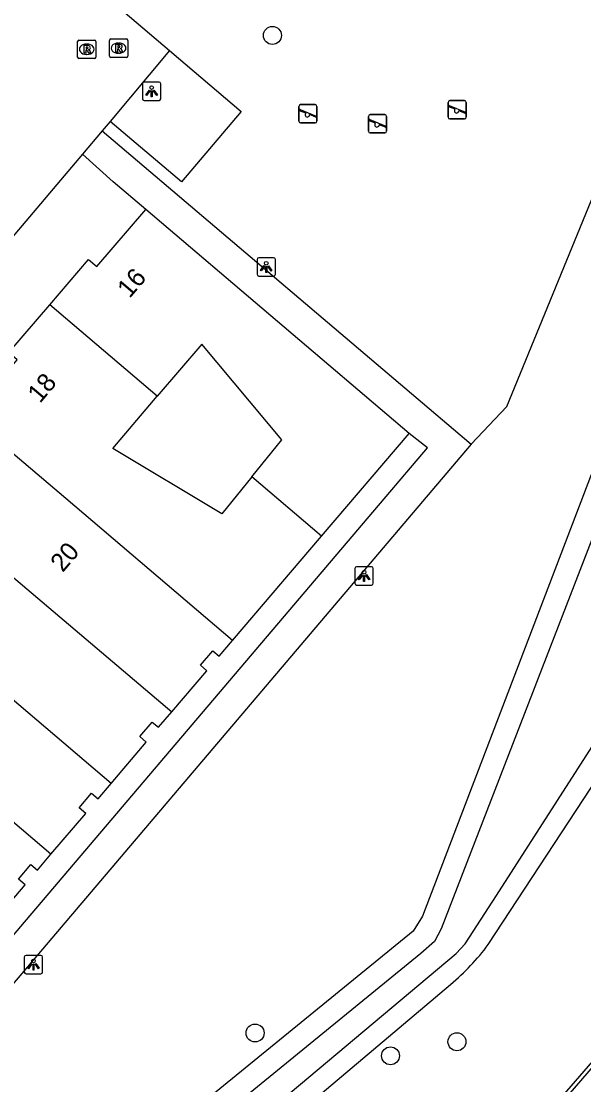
# Model space of a CAD drawing. Extents: x 156414 to 157775, y 382335 to 383765.
# Drawn here: x 157291.4 to 157322.1, y 382861.1 to 382919 of the extents above; entities that cross this region are included whole.
import ezdxf

# ---------------------------------------------------------------- set-up
doc = ezdxf.new("R2010")
doc.units = 0
for name, color, linetype in [('IMGEO_Berm_groen', 7, 'Continuous'), ('IMGEO_Boom', 7, 'Continuous'), ('IMGEO_Groenvoorziening', 7, 'Continuous'), ('IMGEO_Lichtpunt', 7, 'Continuous'), ('IMGEO_Muur', 7, 'Continuous'), ('IMGEO_Pand', 7, 'Continuous'), ('IMGEO_Pand_nummerreeks', 7, 'Continuous'), ('IMGEO_Parkeervlak_open', 7, 'Continuous'), ('IMGEO_Rijbaan_lokaal_open', 7, 'Continuous'), ('IMGEO_Rioolput', 7, 'Continuous'), ('IMGEO_Speelvoorziening', 7, 'Continuous'), ('IMGEO_Voetpad_open', 7, 'Continuous'), ('IMGEO_Waterloop', 7, 'Continuous')]:
    doc.layers.add(name, color=color, linetype=linetype)

msp = doc.modelspace()

# ---------------------------------------------------------------- linework, layer by layer
at = {"layer": 'IMGEO_Berm_groen'}
msp.add_lwpolyline([(157268.668, 382799.647), (157281.013, 382813.937), (157320.879, 382860.082), (157349.359, 382893.079)], dxfattribs=at)
at = {"layer": 'IMGEO_Boom'}
for centre in [(157305.119, 382918.211), (157304.177, 382863.892), (157315.164, 382863.415), (157311.545, 382862.649)]:
    msp.add_circle(centre, 0.489, dxfattribs=at)
at = {"layer": 'IMGEO_Groenvoorziening'}
for points in [[(157315.93, 382895.952), (157317.871, 382898.013), (157323.213, 382911.013), (157324.109, 382916.46), (157323.902, 382917.33)], [(157316.868, 382868.708), (157338.837, 382902.187), (157339.131, 382902.612), (157339.527, 382902.948), (157358.765, 382912.735), (157361.514, 382913.441), (157361.596, 382913.462), (157363.281, 382913.89)], [(157325.697, 382902.742), (157313.287, 382870.25), (157312.772, 382869.433), (157295.177, 382855.085)], [(157298.099, 382852.198), (157299.34, 382853.459), (157314.814, 382866.538)]]:
    msp.add_lwpolyline(points, dxfattribs=at)
msp.add_arc((157307.143, 382875.856), 12.069, 309.46271, 323.68342, dxfattribs=at)
at = {"layer": 'IMGEO_Lichtpunt'}
for p, q in [((157298.047, 382915.574), (157298.047, 382914.767)), ((157298.047, 382915.574), (157298.047, 382914.767)), ((157298.949, 382915.669), (157298.141, 382915.669)), ((157298.949, 382915.669), (157298.141, 382915.669)), ((157299.043, 382914.767), (157299.043, 382915.574)), ((157299.043, 382914.767), (157299.043, 382915.574)), ((157298.141, 382914.673), (157298.949, 382914.673)), ((157298.141, 382914.673), (157298.949, 382914.673)), ((157305.186, 382906.105), (157304.378, 382906.105)), ((157305.186, 382906.105), (157304.378, 382906.105)), ((157304.284, 382906.01), (157304.284, 382905.203)), ((157304.284, 382906.01), (157304.284, 382905.203)), ((157305.28, 382905.203), (157305.28, 382906.01)), ((157305.28, 382905.203), (157305.28, 382906.01)), ((157304.378, 382905.109), (157305.186, 382905.109)), ((157304.378, 382905.109), (157305.186, 382905.109)), ((157310.509, 382889.281), (157309.701, 382889.281)), ((157310.509, 382889.281), (157309.701, 382889.281)), ((157309.607, 382889.186), (157309.607, 382888.379)), ((157309.607, 382889.186), (157309.607, 382888.379)), ((157310.603, 382888.379), (157310.603, 382889.186)), ((157310.603, 382888.379), (157310.603, 382889.186)), ((157309.701, 382888.285), (157310.509, 382888.285)), ((157309.701, 382888.285), (157310.509, 382888.285)), ((157291.614, 382868.019), (157291.614, 382867.212)), ((157291.614, 382868.019), (157291.614, 382867.212)), ((157292.516, 382868.114), (157291.708, 382868.114)), ((157292.516, 382868.114), (157291.708, 382868.114)), ((157292.61, 382867.212), (157292.61, 382868.019)), ((157292.61, 382867.212), (157292.61, 382868.019)), ((157291.708, 382867.118), (157292.516, 382867.118)), ((157291.708, 382867.118), (157292.516, 382867.118))]:
    msp.add_line(p, q, dxfattribs=at)
for points in [[(157298.421, 382915.238), (157298.46, 382915.21), (157298.272, 382914.948), (157298.234, 382914.975), (157298.421, 382915.238)], [(157298.523, 382915.19), (157298.57, 382915.19), (157298.57, 382914.868), (157298.523, 382914.868), (157298.523, 382915.19)], [(157298.633, 382915.21), (157298.671, 382915.237), (157298.858, 382914.975), (157298.819, 382914.947), (157298.633, 382915.21)], [(157304.658, 382905.674), (157304.697, 382905.646), (157304.509, 382905.384), (157304.471, 382905.411), (157304.658, 382905.674)], [(157304.76, 382905.626), (157304.807, 382905.626), (157304.807, 382905.304), (157304.76, 382905.304), (157304.76, 382905.626)], [(157304.87, 382905.646), (157304.908, 382905.673), (157305.095, 382905.411), (157305.056, 382905.383), (157304.87, 382905.646)], [(157309.981, 382888.85), (157310.02, 382888.822), (157309.832, 382888.56), (157309.794, 382888.587), (157309.981, 382888.85)], [(157310.083, 382888.802), (157310.13, 382888.802), (157310.13, 382888.48), (157310.083, 382888.48), (157310.083, 382888.802)], [(157310.193, 382888.822), (157310.231, 382888.849), (157310.418, 382888.587), (157310.379, 382888.559), (157310.193, 382888.822)], [(157291.988, 382867.683), (157292.027, 382867.655), (157291.839, 382867.393), (157291.801, 382867.42), (157291.988, 382867.683)], [(157292.09, 382867.635), (157292.137, 382867.635), (157292.137, 382867.313), (157292.09, 382867.313), (157292.09, 382867.635)], [(157292.2, 382867.655), (157292.238, 382867.682), (157292.425, 382867.42), (157292.386, 382867.392), (157292.2, 382867.655)]]:
    msp.add_lwpolyline(points, dxfattribs=at)
for centre in [(157298.546, 382915.372), (157304.783, 382905.808), (157310.106, 382888.984), (157292.113, 382867.817)]:
    msp.add_circle(centre, 0.0994, dxfattribs=at)
for centre, start, end in [((157298.141, 382915.574), 90, 180), ((157298.141, 382915.574), 90, 180), ((157298.949, 382915.574), 0, 90), ((157298.949, 382915.574), 0, 90), ((157298.141, 382914.767), 180, 270), ((157298.141, 382914.767), 180, 270), ((157298.949, 382914.767), 270, 0), ((157298.949, 382914.767), 270, 360), ((157304.378, 382906.01), 90, 180), ((157304.378, 382906.01), 90, 180), ((157305.186, 382906.01), 0, 90), ((157305.186, 382906.01), 0, 90), ((157304.378, 382905.203), 180, 270), ((157304.378, 382905.203), 180, 270), ((157305.186, 382905.203), 270, 0), ((157305.186, 382905.203), 270, 360), ((157309.701, 382889.186), 90, 180), ((157309.701, 382889.186), 90, 180), ((157310.509, 382889.186), 0, 90), ((157310.509, 382889.186), 0, 90), ((157309.701, 382888.379), 180, 270), ((157309.701, 382888.379), 180, 270), ((157310.509, 382888.379), 270, 0), ((157310.509, 382888.379), 270, 360), ((157291.708, 382868.019), 90, 180), ((157291.708, 382868.019), 90, 180), ((157292.516, 382868.019), 0, 90), ((157292.516, 382868.019), 0, 90), ((157291.708, 382867.212), 180, 270), ((157291.708, 382867.212), 180, 270), ((157292.516, 382867.212), 270, 0), ((157292.516, 382867.212), 270, 360)]:
    msp.add_arc(centre, 0.0946, start, end, dxfattribs=at)
at = {"layer": 'IMGEO_Muur'}
msp.add_lwpolyline([(157303.37, 382840.189), (157337.512, 382879.613)], dxfattribs=at)
at = {"layer": 'IMGEO_Pand'}
for points in [[(157292.999, 382903.545), (157295.11, 382906.017), (157295.567, 382905.629), (157298.225, 382908.732)], [(157312.559, 382896.541), (157298.225, 382908.732)], [(157290.981, 382895.438), (157288.607, 382897.446), (157290.313, 382899.465), (157291.233, 382900.554), (157290.775, 382900.941), (157292.999, 382903.545)], [(157298.853, 382898.565), (157292.999, 382903.545)], [(157303.997, 382894.173), (157305.628, 382896.19), (157301.274, 382901.407), (157298.853, 382898.565)], [(157303.997, 382894.173), (157302.365, 382892.157), (157296.432, 382895.723), (157298.853, 382898.565)], [(157307.79, 382890.946), (157312.559, 382896.541)], [(157302.95, 382885.269), (157293.875, 382892.991), (157290.981, 382895.438)], [(157307.79, 382890.946), (157303.997, 382894.173)], [(157302.95, 382885.269), (157307.79, 382890.946)], [(157290.562, 382889.101), (157299.639, 382881.378)], [(157296.339, 382877.477), (157287.248, 382885.212)], [(157299.639, 382881.378), (157301.554, 382883.608), (157301.198, 382883.914), (157301.875, 382884.703), (157302.222, 382884.415), (157302.95, 382885.269)], [(157296.339, 382877.477), (157298.252, 382879.726), (157297.894, 382880.031), (157298.568, 382880.823), (157298.919, 382880.54), (157299.639, 382881.378)], [(157293.064, 382873.625), (157285.81, 382879.796), (157285.778, 382879.758)], [(157293.064, 382873.625), (157294.957, 382875.849), (157294.599, 382876.154), (157295.273, 382876.946), (157295.628, 382876.642), (157296.339, 382877.477)], [(157289.921, 382869.921), (157291.657, 382871.968), (157291.299, 382872.272), (157291.972, 382873.066), (157292.329, 382872.762), (157293.064, 382873.625)]]:
    msp.add_lwpolyline(points, dxfattribs=at)
at = {"layer": 'IMGEO_Parkeervlak_open'}
msp.add_lwpolyline([(157299.524, 382917.396), (157303.418, 382914.068), (157300.174, 382910.245), (157296.294, 382913.532)], dxfattribs=at)
at = {"layer": 'IMGEO_Rijbaan_lokaal_open'}
for points in [[(157289.585, 382925.825), (157299.524, 382917.396)], [(157299.524, 382917.396), (157296.294, 382913.532)], [(157295.844, 382913.011), (157294.776, 382911.748)], [(157296.294, 382913.532), (157295.844, 382913.011)], [(157294.776, 382911.748), (157265.393, 382876.998)]]:
    msp.add_lwpolyline(points, dxfattribs=at)
at = {"layer": 'IMGEO_Rioolput'}
for p, q in [((157294.514, 382917.031), (157294.514, 382917.883)), ((157294.589, 382917.957), (157295.441, 382917.957)), ((157295.002, 382917.737), (157295.027, 382917.737)), ((157295.515, 382917.883), (157295.515, 382917.031)), ((157296.243, 382917.09), (157296.243, 382917.942)), ((157296.318, 382918.016), (157297.17, 382918.016)), ((157296.731, 382917.796), (157296.756, 382917.796)), ((157297.244, 382917.942), (157297.244, 382917.09)), ((157295.025, 382917.177), (157295, 382917.177)), ((157296.754, 382917.236), (157296.729, 382917.236)), ((157295.441, 382916.957), (157294.589, 382916.957)), ((157297.17, 382917.016), (157296.318, 382917.016))]:
    msp.add_line(p, q, dxfattribs=at)
for points in [[(157294.514, 382917.031), (157294.514, 382917.883)], [(157294.589, 382917.957), (157295.441, 382917.957)], [(157295.103, 382917.655), (157294.851, 382917.657), (157294.851, 382917.257)], [(157295.515, 382917.883), (157295.515, 382917.031)], [(157296.243, 382917.09), (157296.243, 382917.942)], [(157296.318, 382918.016), (157297.17, 382918.016)], [(157296.832, 382917.714), (157296.58, 382917.716), (157296.58, 382917.316)], [(157296.758, 382917.635), (157296.704, 382917.635), (157296.704, 382917.554)], [(157297.244, 382917.942), (157297.244, 382917.09)], [(157294.851, 382917.257), (157294.975, 382917.257), (157294.975, 382917.419), (157294.986, 382917.419)], [(157295.029, 382917.576), (157294.975, 382917.576), (157294.975, 382917.495)], [(157294.975, 382917.495), (157295.027, 382917.495)], [(157295.033, 382917.39), (157295.104, 382917.257), (157295.244, 382917.257), (157295.179, 382917.383)], [(157296.58, 382917.316), (157296.704, 382917.316), (157296.704, 382917.478), (157296.715, 382917.478)], [(157296.704, 382917.554), (157296.756, 382917.554)], [(157296.762, 382917.449), (157296.833, 382917.316), (157296.973, 382917.316), (157296.908, 382917.442)], [(157295.441, 382916.957), (157294.589, 382916.957)], [(157297.17, 382917.016), (157296.318, 382917.016)]]:
    msp.add_lwpolyline(points, dxfattribs=at)
for centre, radius, start, end in [((157294.591, 382917.881), 0.0765, 91.55205, 178.44795), ((157294.591, 382917.881), 0.0765, 91.55205, 178.44795), ((157295.102, 382917.545), 0.109, 350.36119, 89.41601), ((157295.439, 382917.881), 0.0765, 1.55205, 88.44795), ((157295.439, 382917.881), 0.0765, 1.55205, 88.44795), ((157296.32, 382917.94), 0.0765, 91.55205, 178.44795), ((157296.32, 382917.94), 0.0765, 91.55205, 178.44795), ((157296.764, 382917.539), 0.0964, 77.00612, 93.18647), ((157296.778, 382917.596), 0.0378, 276.66336, 79.67722), ((157296.831, 382917.604), 0.109, 350.36119, 89.41601), ((157297.168, 382917.94), 0.0765, 1.55205, 88.44795), ((157297.168, 382917.94), 0.0765, 1.55205, 88.44795), ((157294.985, 382917.366), 0.0533, 26.02933, 88.69889), ((157295.011, 382917.684), 0.19, 274.7715, 282.96867), ((157295.035, 382917.48), 0.0964, 77.00612, 93.18647), ((157295.049, 382917.537), 0.0378, 276.66336, 79.67722), ((157295.1, 382917.545), 0.112, 277.58423, 350.98172), ((157295.084, 382917.33), 0.108, 29.51342, 73.79051), ((157296.32, 382917.092), 0.0765, 181.55205, 268.44795), ((157296.32, 382917.092), 0.0765, 181.55205, 268.44795), ((157296.714, 382917.425), 0.0533, 26.02933, 88.69889), ((157296.74, 382917.743), 0.19, 274.7715, 282.96867), ((157296.829, 382917.604), 0.112, 277.58423, 350.98172), ((157296.813, 382917.389), 0.108, 29.51342, 73.79051), ((157297.168, 382917.092), 0.0765, 271.55205, 358.44795), ((157297.168, 382917.092), 0.0765, 271.55205, 358.44795), ((157294.591, 382917.033), 0.0765, 181.55205, 268.44795), ((157294.591, 382917.033), 0.0765, 181.55205, 268.44795), ((157295.439, 382917.033), 0.0765, 271.55205, 358.44795), ((157295.439, 382917.033), 0.0765, 271.55205, 358.44795)]:
    msp.add_arc(centre, radius, start, end, dxfattribs=at)
for centre, major_axis, ratio, start_param, end_param in [((157295.001, 382917.457), (-0.387, 0.002), 0.722429, 4.712389, 7.853982), ((157295.026, 382917.457), (-0.39, 0.002), 0.717154, 1.570796, 4.712389), ((157296.73, 382917.516), (-0.387, 0.002), 0.722429, 4.712389, 7.853982), ((157296.755, 382917.516), (-0.39, 0.002), 0.717154, 1.570796, 4.712389)]:
    msp.add_ellipse(centre, major_axis=major_axis, ratio=ratio, start_param=start_param, end_param=end_param, dxfattribs=at)
at = {"layer": 'IMGEO_Speelvoorziening'}
for p, q in [((157306.555, 382913.548), (157306.555, 382914.348)), ((157306.555, 382914.348), (157306.555, 382913.548)), ((157306.624, 382914.173), (157307.5, 382913.82)), ((157306.655, 382914.448), (157307.445, 382914.448)), ((157307.445, 382914.448), (157306.655, 382914.448)), ((157307.545, 382914.348), (157307.545, 382913.548)), ((157307.545, 382913.548), (157307.545, 382914.348)), ((157314.678, 382913.764), (157314.678, 382914.564)), ((157314.678, 382914.564), (157314.678, 382913.764)), ((157315.061, 382914.192), (157314.722, 382914.329)), ((157314.747, 382914.389), (157315.623, 382914.036)), ((157314.778, 382914.664), (157315.568, 382914.664)), ((157315.568, 382914.664), (157314.778, 382914.664)), ((157315.668, 382914.564), (157315.668, 382913.764)), ((157315.668, 382913.764), (157315.668, 382914.564)), ((157306.938, 382913.976), (157306.599, 382914.113)), ((157307.476, 382913.76), (157307.136, 382913.897)), ((157310.344, 382913.002), (157310.344, 382913.802)), ((157310.344, 382913.802), (157310.344, 382913.002)), ((157310.413, 382913.627), (157311.289, 382913.274)), ((157310.444, 382913.902), (157311.234, 382913.902)), ((157311.234, 382913.902), (157310.444, 382913.902)), ((157311.334, 382913.802), (157311.334, 382913.002)), ((157311.334, 382913.002), (157311.334, 382913.802)), ((157315.568, 382913.664), (157314.778, 382913.664)), ((157314.778, 382913.664), (157315.568, 382913.664)), ((157315.599, 382913.976), (157315.259, 382914.113)), ((157307.445, 382913.448), (157306.655, 382913.448)), ((157306.655, 382913.448), (157307.445, 382913.448)), ((157310.727, 382913.43), (157310.388, 382913.567)), ((157311.265, 382913.214), (157310.925, 382913.351)), ((157311.234, 382912.902), (157310.444, 382912.902)), ((157310.444, 382912.902), (157311.234, 382912.902))]:
    msp.add_line(p, q, dxfattribs=at)
for centre, radius, start, end in [((157306.655, 382914.348), 0.1, 90, 180), ((157306.655, 382914.348), 0.1, 90, 180), ((157306.612, 382914.143), 0.0327, 68.07798, 248.07798), ((157307.445, 382914.348), 0.1, 0, 90), ((157307.445, 382914.348), 0.1, 360, 90), ((157314.778, 382914.564), 0.1, 90, 180), ((157314.778, 382914.564), 0.1, 90, 180), ((157314.735, 382914.359), 0.0327, 68.07798, 248.07798), ((157315.14, 382914.102), 0.12, 130.99278, 5.16318), ((157315.568, 382914.564), 0.1, 0, 90), ((157315.568, 382914.564), 0.1, 360, 90), ((157307.017, 382913.886), 0.12, 130.99278, 5.16318), ((157307.488, 382913.79), 0.0327, 248.07798, 68.07798), ((157310.444, 382913.802), 0.1, 90, 180), ((157310.444, 382913.802), 0.1, 90, 180), ((157310.401, 382913.597), 0.0327, 68.07798, 248.07798), ((157311.234, 382913.802), 0.1, 0, 90), ((157311.234, 382913.802), 0.1, 360, 90), ((157314.778, 382913.764), 0.1, 180, 270), ((157314.778, 382913.764), 0.1, 180, 270), ((157315.568, 382913.764), 0.1, 270, 0), ((157315.568, 382913.764), 0.1, 270, 0), ((157315.611, 382914.006), 0.0327, 248.07798, 68.07798), ((157306.655, 382913.548), 0.1, 180, 270), ((157306.655, 382913.548), 0.1, 180, 270), ((157307.445, 382913.548), 0.1, 270, 0), ((157307.445, 382913.548), 0.1, 270, 0), ((157310.444, 382913.002), 0.1, 180, 270), ((157310.444, 382913.002), 0.1, 180, 270), ((157310.806, 382913.34), 0.12, 130.99278, 5.16318), ((157311.234, 382913.002), 0.1, 270, 0), ((157311.234, 382913.002), 0.1, 270, 0), ((157311.277, 382913.244), 0.0327, 248.07798, 68.07798)]:
    msp.add_arc(centre, radius, start, end, dxfattribs=at)
at = {"layer": 'IMGEO_Voetpad_open'}
for points in [[(157295.844, 382913.011), (157315.93, 382895.952)], [(157298.225, 382908.732), (157296.453, 382910.244), (157294.776, 382911.748)], [(157283.136, 382861.925), (157284.125, 382861.119), (157313.553, 382895.755), (157312.559, 382896.541)], [(157315.93, 382895.952), (157284.331, 382858.721), (157268.246, 382872.397)]]:
    msp.add_lwpolyline(points, dxfattribs=at)
at = {"layer": 'IMGEO_Waterloop'}
msp.add_lwpolyline([(157362.373, 382917.103), (157359.326, 382916.394), (157353.697, 382914.238), (157329.332, 382904.042), (157328.668, 382903.821), (157327.895, 382903.411), (157327.565, 382903.098), (157327.167, 382902.546), (157326.819, 382901.932), (157314.312, 382869.57), (157313.942, 382868.867), (157313.206, 382868.212), (157295.616, 382853.868), (157296.134, 382853.285), (157296.595, 382852.668), (157315.123, 382868.225), (157315.611, 382868.742), (157317.316, 382871.383), (157337.404, 382902.665), (157338.101, 382903.819), (157338.664, 382904.124), (157358.603, 382914.631), (157361.066, 382915.514), (157362.73, 382915.841)], dxfattribs=at)

# ---------------------------------------------------------------- texts
at = {"layer": 'IMGEO_Pand_nummerreeks'}
for s, rotation, p in [('16', 49.41761, (157297.344, 382903.86)), ('18', 49.80722, (157292.468, 382898.143)), ('20', 49.57231, (157293.705, 382888.936))]:
    msp.add_text(s, height=1, rotation=rotation, dxfattribs=at).set_placement(p)

doc.saveas('drawing.dxf')
